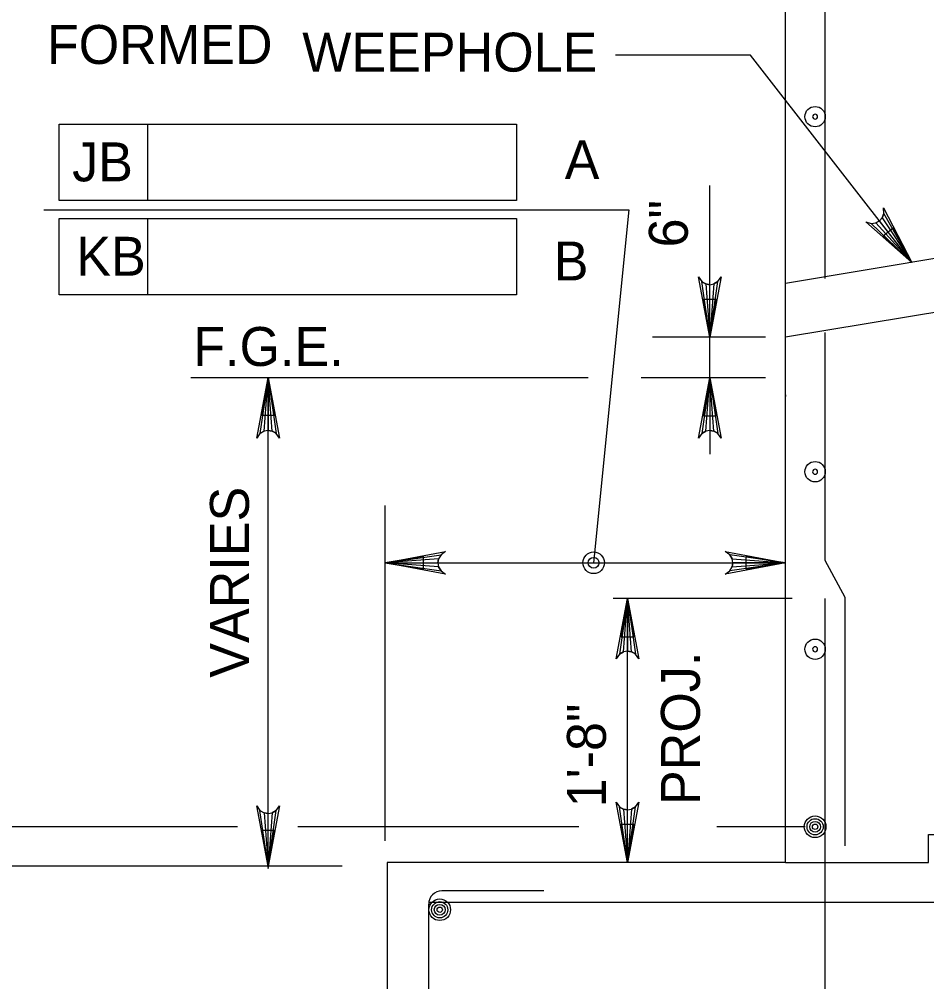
# Model space of a CAD drawing. Extents: x 638255 to 640306, y 296059 to 298435.
# Drawn here: x 639902.6 to 639972.5, y 298200.6 to 298274.8 of the extents above; entities that cross this region are included whole.
import ezdxf

# ---------------------------------------------------------------- set-up
doc = ezdxf.new("R2010")
doc.units = 0
for name, color, linetype in [('3', 7, 'Continuous'), ('Level 3', 7, 'Continuous'), ('Level 4', 7, 'Continuous'), ('Level 5', 7, 'Continuous'), ('Level 6', 7, 'Continuous'), ('Level 7', 7, 'Continuous'), ('Level 9', 7, 'Continuous')]:
    doc.layers.add(name, color=color, linetype=linetype)

# ---------------------------------------------------------------- blocks, each defined once
blk = doc.blocks.new('B')
at = {"layer": '3'}
blk.add_circle((0, 0), 0.16, dxfattribs=at)
for start, end in [(0, 180), (180, 0)]:
    blk.add_arc((0, 0), 0.0391, start, end, dxfattribs=at)

msp = doc.modelspace()

# ---------------------------------------------------------------- linework, layer by layer
at = {"layer": 'Level 3'}
for p, q in [((639958.938, 298272), (639948.533, 298272)), ((639971.365, 298256.035), (639958.938, 298272))]:
    msp.add_line(p, q, dxfattribs=at)
msp.add_lwpolyline([(639969.942, 298258.663), (639969.167, 298258.058), (639971.365, 298256.035)], close=True, dxfattribs=at)
at = {"layer": 'Level 4'}
for p, q in [((639905.673, 298266.693), (639940.906, 298266.693)), ((639905.673, 298260.798), (639905.673, 298266.693)), ((639912.506, 298260.798), (639912.506, 298266.693)), ((639940.906, 298266.693), (639940.906, 298260.798)), ((639955.815, 298256.159), (639955.815, 298261.96)), ((639940.906, 298260.798), (639905.673, 298260.798)), ((639904.482, 298260.077), (639949.565, 298260.077)), ((639949.565, 298260.077), (639946.859, 298232.891)), ((639905.673, 298259.422), (639940.906, 298259.422)), ((639905.673, 298253.527), (639905.673, 298259.422)), ((639912.506, 298253.527), (639912.506, 298259.422)), ((639940.906, 298259.422), (639940.906, 298253.527)), ((639955.815, 298253.213), (639955.815, 298256.159)), ((639940.906, 298253.527), (639905.673, 298253.527)), ((639960.107, 298250.266), (639951.394, 298250.266)), ((639955.815, 298247.152), (639955.815, 298250.266)), ((639946.447, 298247.152), (639915.814, 298247.152)), ((639921.774, 298209.521), (639921.774, 298247.152)), ((639960.106, 298247.152), (639950.512, 298247.152)), ((639955.096, 298247.152), (639951.394, 298247.152)), ((639955.815, 298244.205), (639955.815, 298241.257)), ((639930.805, 298211.455), (639930.805, 298237.312)), ((639930.805, 298232.891), (639961.642, 298232.891)), ((639962.152, 298230.132), (639948.37, 298230.132)), ((639949.465, 298209.794), (639949.465, 298230.132)), ((639919.417, 298212.549), (639858.195, 298212.548)), ((639917.277, 298212.549), (639887.122, 298212.549)), ((639945.713, 298212.549), (639924.056, 298212.549)), ((639943.529, 298212.549), (639925.483, 298212.549)), ((639963.165, 298212.549), (639956.342, 298212.549)), ((639963.165, 298212.549), (639956.594, 298212.549)), ((639927.49, 298209.521), (639844.118, 298209.521))]:
    msp.add_line(p, q, dxfattribs=at)
for points in [[(639971.365, 298256.035), (639967.819, 298259.17), (639968.235, 298259.039), (639968.595, 298259.085), (639968.874, 298259.235), (639969.088, 298259.468), (639969.221, 298259.807), (639969.196, 298260.241), (639971.365, 298256.035), (639969.221, 298259.807), (639969.088, 298259.468), (639971.365, 298256.035), (639968.874, 298259.235), (639968.595, 298259.085), (639971.365, 298256.035), (639968.235, 298259.039)], [(639955.815, 298250.266), (639954.944, 298254.918), (639955.191, 298254.56), (639955.503, 298254.375), (639955.815, 298254.321), (639956.127, 298254.375), (639956.439, 298254.56), (639956.686, 298254.918), (639955.815, 298250.266), (639956.439, 298254.56), (639956.127, 298254.375), (639955.815, 298250.266), (639955.815, 298254.321), (639955.503, 298254.375), (639955.815, 298250.266), (639955.191, 298254.56)], [(639921.774, 298247.152), (639922.645, 298242.5), (639922.398, 298242.858), (639922.086, 298243.043), (639921.774, 298243.097), (639921.462, 298243.043), (639921.15, 298242.858), (639920.903, 298242.5), (639921.774, 298247.152), (639921.15, 298242.858), (639921.462, 298243.043), (639921.774, 298247.152), (639921.774, 298243.097), (639922.086, 298243.043), (639921.774, 298247.152), (639922.398, 298242.858)], [(639955.815, 298247.152), (639956.686, 298242.5), (639956.439, 298242.858), (639956.127, 298243.043), (639955.815, 298243.097), (639955.503, 298243.043), (639955.191, 298242.858), (639954.944, 298242.5), (639955.815, 298247.152), (639955.191, 298242.858), (639955.503, 298243.043), (639955.815, 298247.152), (639955.815, 298243.097), (639956.127, 298243.043), (639955.815, 298247.152), (639956.439, 298242.858)], [(639930.805, 298232.891), (639935.456, 298233.762), (639935.098, 298233.515), (639934.913, 298233.203), (639934.859, 298232.891), (639934.913, 298232.579), (639935.098, 298232.267), (639935.456, 298232.02), (639930.805, 298232.891), (639935.098, 298232.267), (639934.913, 298232.579), (639930.805, 298232.891), (639934.859, 298232.891), (639934.913, 298233.203), (639930.805, 298232.891), (639935.098, 298233.515)], [(639961.642, 298232.891), (639956.99, 298232.02), (639957.348, 298232.267), (639957.533, 298232.579), (639957.587, 298232.891), (639957.533, 298233.203), (639957.348, 298233.515), (639956.99, 298233.762), (639961.642, 298232.891), (639957.348, 298233.515), (639957.533, 298233.203), (639961.642, 298232.891), (639957.587, 298232.891), (639957.533, 298232.579), (639961.642, 298232.891), (639957.348, 298232.267)], [(639949.465, 298230.132), (639950.336, 298225.48), (639950.089, 298225.838), (639949.777, 298226.023), (639949.465, 298226.077), (639949.153, 298226.023), (639948.841, 298225.838), (639948.594, 298225.48), (639949.465, 298230.132), (639948.841, 298225.838), (639949.153, 298226.023), (639949.465, 298230.132), (639949.465, 298226.077), (639949.777, 298226.023), (639949.465, 298230.132), (639950.089, 298225.838)], [(639921.774, 298209.521), (639920.903, 298214.173), (639921.15, 298213.815), (639921.462, 298213.63), (639921.774, 298213.576), (639922.086, 298213.63), (639922.398, 298213.815), (639922.645, 298214.173), (639921.774, 298209.521), (639922.398, 298213.815), (639922.086, 298213.63), (639921.774, 298209.521), (639921.774, 298213.576), (639921.462, 298213.63), (639921.774, 298209.521), (639921.15, 298213.815)], [(639949.465, 298209.794), (639948.594, 298214.445), (639948.841, 298214.088), (639949.153, 298213.902), (639949.465, 298213.848), (639949.777, 298213.902), (639950.089, 298214.088), (639950.336, 298214.445), (639949.465, 298209.794), (639950.089, 298214.088), (639949.777, 298213.902), (639949.465, 298209.794), (639949.465, 298213.848), (639949.153, 298213.902), (639949.465, 298209.794), (639948.841, 298214.088)]]:
    msp.add_lwpolyline(points, dxfattribs=at)
for points in [[(639955.324, 298253.213), (639956.306, 298253.213), (639955.815, 298250.266)], [(639922.265, 298244.249), (639921.281, 298244.249), (639921.774, 298247.195)], [(639955.324, 298244.205), (639956.306, 298244.205), (639955.815, 298247.152)], [(639933.751, 298232.401), (639933.751, 298233.382), (639930.805, 298232.891)], [(639958.599, 298232.401), (639958.599, 298233.382), (639961.548, 298232.891)], [(639948.974, 298227.185), (639949.956, 298227.185), (639949.465, 298230.132)], [(639948.974, 298212.74), (639949.956, 298212.74), (639949.465, 298209.794)], [(639922.265, 298212.274), (639921.281, 298212.274), (639921.774, 298209.328)]]:
    msp.add_lwpolyline(points, close=True, dxfattribs=at)
at = {"layer": 'Level 5'}
for p, q in [((639961.548, 298232.891), (639961.548, 298232.891)), ((639961.548, 298209.785), (639961.548, 298209.785))]:
    msp.add_line(p, q, dxfattribs=at)
for radius in [0.832, 0.416]:
    msp.add_circle((639946.858, 298232.892), radius, dxfattribs=at)
at = {"layer": 'Level 6'}
for p, q in [((639964.7, 298254.795), (639964.7, 298328.814)), ((639964.7, 298233.056), (639964.7, 298250.647)), ((639966.235, 298230.221), (639964.7, 298233.056)), ((639966.235, 298211.072), (639966.235, 298230.221)), ((639964.7, 298187.846), (639964.7, 298230.132)), ((639943.013, 298207.617), (639935.173, 298207.617)), ((639934.15, 298189.037), (639934.15, 298206.594)), ((640041.782, 298206.722), (639934.159, 298206.722))]:
    msp.add_line(p, q, dxfattribs=at)
for centre, radius in [((639963.924, 298212.549), 0.832), ((639963.924, 298212.549), 0.624), ((639963.924, 298212.549), 0.416), ((639963.924, 298212.549), 0.208), ((639934.999, 298206.156), 0.832), ((639934.999, 298206.156), 0.624), ((639934.999, 298206.156), 0.416), ((639934.999, 298206.156), 0.208)]:
    msp.add_circle(centre, radius, dxfattribs=at)
msp.add_arc((639935.173, 298206.594), 1.024, 90, 180, dxfattribs=at)
at = {"layer": 'Level 7'}
msp.add_lwpolyline([(639961.642, 298209.794), (639972.652, 298209.794), (639972.652, 298211.952), (639979.83, 298211.952), (639979.83, 298209.794), (639991.458, 298209.794)], dxfattribs=at)
at = {"layer": 'Level 9'}
for p, q in [((639961.642, 298209.794), (639961.642, 298345.782)), ((639987.382, 298258.704), (639961.642, 298254.415)), ((640004.674, 298257.438), (639961.642, 298250.266)), ((639961.642, 298245.835), (639961.642, 298245.7)), ((639961.642, 298209.794), (639930.942, 298209.794)), ((639930.942, 298209.794), (639930.942, 298185.234))]:
    msp.add_line(p, q, dxfattribs=at)

# ---------------------------------------------------------------- block references
at = {"layer": 'Level 3', "xscale": 4.911876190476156, "yscale": 4.911876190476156, "rotation": 90}
for p in [(639963.923, 298267.267), (639963.923, 298239.909), (639963.923, 298226.229)]:
    msp.add_blockref('B', p, dxfattribs=at)

# ---------------------------------------------------------------- texts
at = {"layer": 'Level 3'}
msp.add_text('FORMED', height=3.0001, dxfattribs=at).set_placement((639904.731, 298271.328))
for s, p in [('6"', (639954.115, 298257.19)), ('PROJ.', (639955.046, 298214.225)), ('1\'-8"', (639947.803, 298214.054))]:
    msp.add_text(s, height=3.0001, rotation=90, dxfattribs=at).set_placement(p)
at = {"layer": 'Level 4'}
for s, height, p in [('WEEPHOLE', 3.0001, (639924.408, 298270.738)), ('JB', 3.0001, (639906.679, 298262.283)), ('A', 3, (639944.63, 298262.453)), ('KB', 3.0001, (639906.995, 298255.009)), ('B', 3, (639943.786, 298254.647)), ('F.G.E.', 3.0001, (639916.008, 298248.058))]:
    msp.add_text(s, height=height, dxfattribs=at).set_placement(p)
msp.add_text('VARIES', height=3.0001, rotation=90, dxfattribs=at).set_placement((639920.298, 298224.035))

doc.saveas('drawing.dxf')
